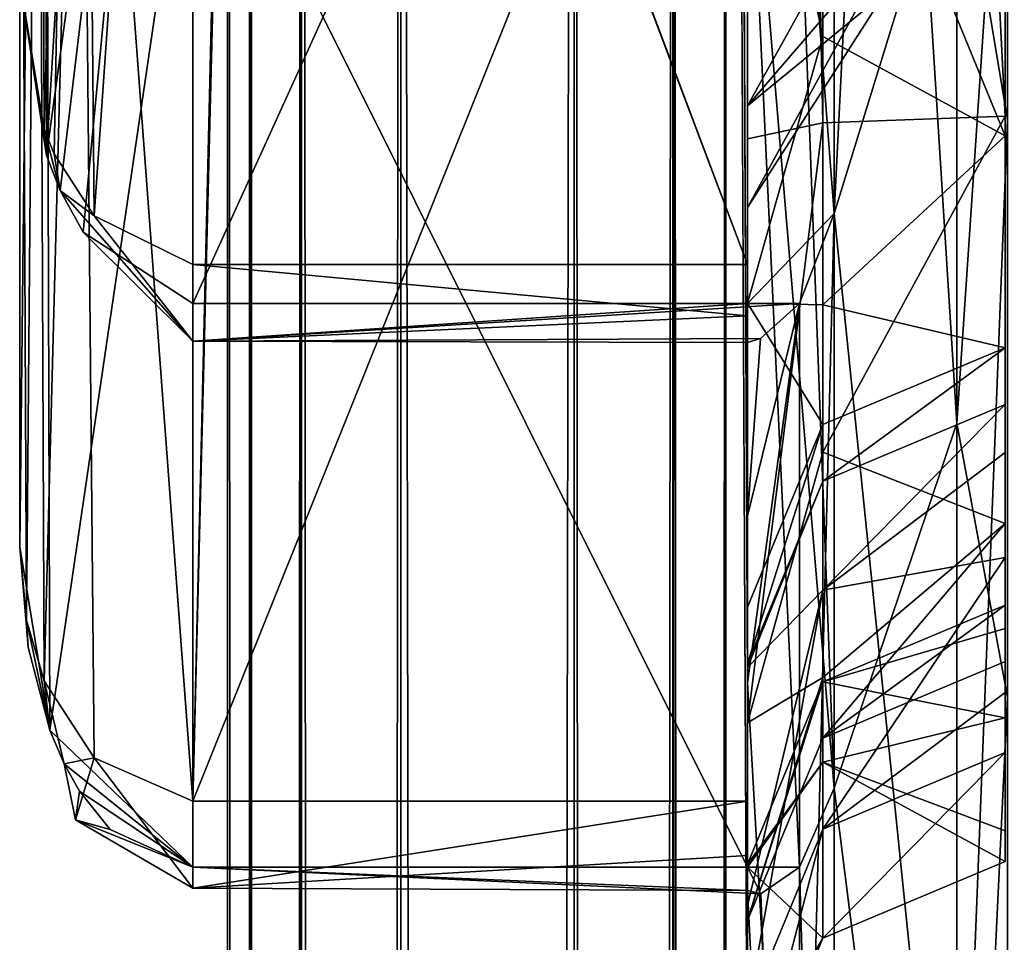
# Model space of a CAD drawing. Header units: millimetres. Extents: x -15 to 196, y -14 to 691.
# Tile 252 of 278: x 16.5 to 22.18, y 650.95 to 656.27. Entities that reach past the tile are written whole.
import ezdxf

# ---------------------------------------------------------------- set-up
doc = ezdxf.new("R2010")
doc.units = ezdxf.units.MM
doc.header["$LTSCALE"] = 41.718519
for name, color, linetype in [('1187', 7, 'CONTINUOUS'), ('1188', 7, 'CONTINUOUS'), ('1189', 7, 'CONTINUOUS'), ('1190', 7, 'CONTINUOUS'), ('1191', 7, 'CONTINUOUS'), ('1195', 7, 'CONTINUOUS'), ('1196', 7, 'CONTINUOUS'), ('1197', 7, 'CONTINUOUS'), ('1201', 7, 'CONTINUOUS'), ('1260', 7, 'CONTINUOUS'), ('1267', 7, 'CONTINUOUS'), ('127', 7, 'CONTINUOUS'), ('1270', 7, 'CONTINUOUS'), ('1271', 7, 'CONTINUOUS'), ('1274', 7, 'CONTINUOUS'), ('1275', 7, 'CONTINUOUS'), ('1278', 7, 'CONTINUOUS'), ('1279', 7, 'CONTINUOUS'), ('128', 7, 'CONTINUOUS'), ('1282', 7, 'CONTINUOUS'), ('1283', 7, 'CONTINUOUS'), ('1286', 7, 'CONTINUOUS'), ('1287', 7, 'CONTINUOUS'), ('129', 7, 'CONTINUOUS'), ('1303', 7, 'CONTINUOUS'), ('131', 7, 'CONTINUOUS'), ('1405', 7, 'CONTINUOUS'), ('1406', 7, 'CONTINUOUS'), ('1407', 7, 'CONTINUOUS'), ('1426', 7, 'CONTINUOUS'), ('666', 7, 'CONTINUOUS'), ('669', 7, 'CONTINUOUS'), ('670', 7, 'CONTINUOUS'), ('673', 7, 'CONTINUOUS'), ('674', 7, 'CONTINUOUS'), ('675', 7, 'CONTINUOUS')]:
    doc.layers.add(name, color=color, linetype=linetype)

msp = doc.modelspace()

# ---------------------------------------------------------------- linework, layer by layer
at = {"layer": '1187', "linetype": 'Continuous'}
for points in [[(20.7, 651.4476, -144.0471), (20.7, 651.7617, -143.9695), (17.5, 651.2605, -144.2663), (20.7, 651.4476, -144.0471)], [(17.5, 651.2605, -144.2663), (20.7, 651.7617, -143.9695), (17.5, 651.7617, -143.9695), (17.5, 651.2605, -144.2663)], [(20.7, 651.2468, -144.3009), (20.7, 651.4476, -144.0471), (17.5, 651.2605, -144.2663), (20.7, 651.2468, -144.3009)], [(20.7764, 651.2262, -144.5568), (20.7, 651.2468, -144.3009), (17.5, 651.3804, -144.8363), (20.7764, 651.2262, -144.5568)], [(20.7, 651.3804, -144.8363), (20.7764, 651.2262, -144.5568), (17.5, 651.3804, -144.8363), (20.7, 651.3804, -144.8363)], [(17.5, 651.3804, -144.8363), (20.7, 651.2468, -144.3009), (17.5, 651.2605, -144.2663), (17.5, 651.3804, -144.8363)], [(21, 651.3804, -144.8363), (20.7764, 651.2262, -144.5568), (20.7, 651.3804, -144.8363), (21, 651.3804, -144.8363)]]:
    msp.add_3dface(points, dxfattribs=at)
at = {"layer": '1188', "linetype": 'Continuous'}
for points in [[(21.2, 669.3014, -104.0965), (20.7, 661.67, -104.6799), (21.2, 655.1499, -107.3636), (21.2, 669.3014, -104.0965)], [(21.2, 665.2051, -150.9176), (21.2, 651.8359, -145.2427), (20.7, 665.2051, -150.9176), (21.2, 665.2051, -150.9176)], [(20.7, 665.2051, -150.9176), (21.2, 651.8359, -145.2427), (20.7, 657.7909, -149.0178), (20.7, 665.2051, -150.9176)], [(20.7, 661.67, -104.6799), (20.7, 654.6308, -107.6847), (21.2, 655.1499, -107.3636), (20.7, 661.67, -104.6799)], [(21, 651.3804, -144.8363), (20.7, 651.3804, -144.8363), (20.7, 657.7909, -149.0178), (21, 651.3804, -144.8363)], [(21.2, 651.8359, -145.2427), (21, 651.3804, -144.8363), (20.7, 657.7909, -149.0178), (21.2, 651.8359, -145.2427)], [(20.7, 654.6308, -107.6847), (21, 654.6308, -107.6847), (21.2, 655.1499, -107.3636), (20.7, 654.6308, -107.6847)], [(21, 654.6308, -107.6847), (21, 647.1731, -115.2989), (21.2, 655.1499, -107.3636), (21, 654.6308, -107.6847)], [(21.2, 655.1499, -107.3636), (21, 647.1731, -115.2989), (21.2, 645.6214, -118.3249), (21.2, 655.1499, -107.3636)], [(21.2, 644.3556, -132.7934), (21, 651.3804, -144.8363), (21.2, 651.8359, -145.2427), (21.2, 644.3556, -132.7934)], [(21, 645.3456, -136.0103), (21, 651.3804, -144.8363), (21.2, 644.3556, -132.7934), (21, 645.3456, -136.0103)]]:
    msp.add_3dface(points, dxfattribs=at)
at = {"layer": '1189', "linetype": 'Continuous'}
for points in [[(20.7, 654.8558, -108.6046), (20.7, 654.5599, -108.4736), (17.5, 654.8558, -108.6046), (20.7, 654.8558, -108.6046)], [(17.5, 654.8558, -108.6046), (20.7, 654.5599, -108.4736), (17.5, 654.4137, -108.2253), (17.5, 654.8558, -108.6046)], [(20.7757, 654.4299, -107.9344), (21, 654.6308, -107.6847), (17.5, 654.4137, -108.2253), (20.7757, 654.4299, -107.9344)], [(21, 654.6308, -107.6847), (20.7, 654.6308, -107.6847), (17.5, 654.4137, -108.2253), (21, 654.6308, -107.6847)], [(20.7, 654.6308, -107.6847), (17.5, 654.6308, -107.6847), (17.5, 654.4137, -108.2253), (20.7, 654.6308, -107.6847)], [(20.7, 654.5599, -108.4736), (20.7, 654.4062, -108.1888), (17.5, 654.4137, -108.2253), (20.7, 654.5599, -108.4736)], [(20.7, 654.4062, -108.1888), (20.7757, 654.4299, -107.9344), (17.5, 654.4137, -108.2253), (20.7, 654.4062, -108.1888)]]:
    msp.add_3dface(points, dxfattribs=at)
at = {"layer": '1190', "linetype": 'Continuous'}
for points in [[(20.7, 654.6308, -107.6847), (20.7, 661.67, -104.6799), (17.5, 654.6308, -107.6847), (20.7, 654.6308, -107.6847)], [(17.5, 654.6308, -107.6847), (20.7, 661.67, -104.6799), (17.5, 661.67, -104.6799), (17.5, 654.6308, -107.6847)], [(20.7, 651.3804, -144.8363), (17.5, 651.3804, -144.8363), (17.5, 657.7909, -149.0178), (20.7, 651.3804, -144.8363)], [(20.7, 657.7909, -149.0178), (20.7, 651.3804, -144.8363), (17.5, 657.7909, -149.0178), (20.7, 657.7909, -149.0178)]]:
    msp.add_3dface(points, dxfattribs=at)
at = {"layer": '1191', "linetype": 'Continuous'}
for points in [[(16.6547, 655.4846, -107.706), (16.634, 669.426, -104.6099), (16.5, 656.4974, -107.7444), (16.6547, 655.4846, -107.706)], [(17.5, 669.3014, -104.0965), (16.634, 669.426, -104.6099), (16.6547, 655.4846, -107.706), (17.5, 669.3014, -104.0965)], [(17.5, 661.67, -104.6799), (17.5, 669.3014, -104.0965), (16.6547, 655.4846, -107.706), (17.5, 661.67, -104.6799)], [(16.5, 653.2291, -145.1017), (16.5, 665.7979, -149.9599), (16.634, 665.4685, -150.4377), (16.5, 653.2291, -145.1017)], [(16.6737, 652.1717, -144.9557), (16.5, 653.2291, -145.1017), (16.634, 665.4685, -150.4377), (16.6737, 652.1717, -144.9557)], [(17.5, 657.7909, -149.0178), (16.6737, 652.1717, -144.9557), (16.634, 665.4685, -150.4377), (17.5, 657.7909, -149.0178)], [(17.5, 661.67, -104.6799), (16.6547, 655.4846, -107.706), (16.7341, 655.283, -107.7002), (17.5, 661.67, -104.6799)], [(16.8659, 655.0433, -107.6939), (17.5, 661.67, -104.6799), (16.7341, 655.283, -107.7002), (16.8659, 655.0433, -107.6939)], [(17.5, 654.6308, -107.6847), (17.5, 661.67, -104.6799), (16.8659, 655.0433, -107.6939), (17.5, 654.6308, -107.6847)], [(17.5, 657.7909, -149.0178), (17.5, 651.3804, -144.8363), (16.6737, 652.1717, -144.9557), (17.5, 657.7909, -149.0178)], [(16.548, 652.6488, -145.0235), (16.5, 653.2291, -145.1017), (16.6737, 652.1717, -144.9557), (16.548, 652.6488, -145.0235)], [(16.6737, 652.1717, -144.9557), (17.5, 651.3804, -144.8363), (16.7573, 651.9767, -144.9271), (16.6737, 652.1717, -144.9557)], [(16.7573, 651.9767, -144.9271), (17.5, 651.3804, -144.8363), (16.8455, 651.8194, -144.9036), (16.7573, 651.9767, -144.9271)], [(16.8455, 651.8194, -144.9036), (17.5, 651.3804, -144.8363), (17.0224, 651.5981, -144.87), (16.8455, 651.8194, -144.9036)]]:
    msp.add_3dface(points, dxfattribs=at)
at = {"layer": '1195', "linetype": 'Continuous'}
for points in [[(20.7, 654.8558, -108.6046), (17.5, 654.8558, -108.6046), (17.5, 663.3212, -109.3452), (20.7, 654.8558, -108.6046)], [(20.7, 654.8558, -108.6046), (17.5, 663.3212, -109.3452), (17.7, 662.8231, -109.3016), (20.7, 654.8558, -108.6046)], [(20.7, 662.8231, -109.3016), (20.7, 654.8558, -108.6046), (17.7, 662.8231, -109.3016), (20.7, 662.8231, -109.3016)]]:
    msp.add_3dface(points, dxfattribs=at)
at = {"layer": '1196', "linetype": 'Continuous'}
for points in [[(16.5, 656.4974, -107.7444), (16.6067, 663.9175, -108.8447), (16.6409, 655.6344, -108.1826), (16.5, 656.4974, -107.7444)], [(16.6067, 663.9175, -108.8447), (16.8518, 663.5796, -109.1284), (16.6409, 655.6344, -108.1826), (16.6067, 663.9175, -108.8447)], [(16.6409, 655.6344, -108.1826), (16.8518, 663.5796, -109.1284), (16.6981, 655.4948, -108.2564), (16.6409, 655.6344, -108.1826)], [(16.6981, 655.4948, -108.2564), (16.8518, 663.5796, -109.1284), (16.9294, 655.1363, -108.4497), (16.6981, 655.4948, -108.2564)], [(16.8518, 663.5796, -109.1284), (17.5, 663.3212, -109.3452), (16.9294, 655.1363, -108.4497), (16.8518, 663.5796, -109.1284)], [(17.5, 663.3212, -109.3452), (17.5, 654.8558, -108.6046), (16.9294, 655.1363, -108.4497), (17.5, 663.3212, -109.3452)]]:
    msp.add_3dface(points, dxfattribs=at)
at = {"layer": '1197', "linetype": 'Continuous'}
for points in [[(16.6547, 655.4846, -107.706), (16.5, 656.4974, -107.7444), (16.6409, 655.6344, -108.1826), (16.6547, 655.4846, -107.706)], [(16.7341, 655.283, -107.7002), (16.6547, 655.4846, -107.706), (16.6409, 655.6344, -108.1826), (16.7341, 655.283, -107.7002)], [(16.7341, 655.283, -107.7002), (16.6409, 655.6344, -108.1826), (16.6981, 655.4948, -108.2564), (16.7341, 655.283, -107.7002)], [(16.7341, 655.283, -107.7002), (16.6981, 655.4948, -108.2564), (16.9294, 655.1363, -108.4497), (16.7341, 655.283, -107.7002)], [(17.5, 654.4137, -108.2253), (16.8659, 655.0433, -107.6939), (16.7341, 655.283, -107.7002), (17.5, 654.4137, -108.2253)], [(17.5, 654.4137, -108.2253), (16.7341, 655.283, -107.7002), (16.9294, 655.1363, -108.4497), (17.5, 654.4137, -108.2253)], [(17.5, 654.8558, -108.6046), (17.5, 654.4137, -108.2253), (16.9294, 655.1363, -108.4497), (17.5, 654.8558, -108.6046)], [(17.5, 654.4137, -108.2253), (17.5, 654.6308, -107.6847), (16.8659, 655.0433, -107.6939), (17.5, 654.4137, -108.2253)]]:
    msp.add_3dface(points, dxfattribs=at)
at = {"layer": '1201', "linetype": 'Continuous'}
for points in [[(21.2, 669.3014, -104.0965), (21.2, 655.1499, -107.3636), (21.9071, 669.2759, -104.3882), (21.2, 669.3014, -104.0965)], [(21.2, 655.1499, -107.3636), (21.9071, 657.4455, -106.4743), (21.9071, 669.2759, -104.3882), (21.2, 655.1499, -107.3636)], [(21.2, 665.2051, -150.9176), (21.9071, 665.2306, -150.6258), (21.9071, 653.9422, -146.5172), (21.2, 665.2051, -150.9176)], [(21.2, 651.8359, -145.2427), (21.2, 665.2051, -150.9176), (21.9071, 653.9422, -146.5172), (21.2, 651.8359, -145.2427)], [(21.9071, 665.2306, -150.6258), (22.2, 658.2881, -148.1438), (21.9071, 653.9422, -146.5172), (21.9071, 665.2306, -150.6258)], [(22.2, 655.6925, -108.2043), (22.2, 658.8488, -106.6356), (21.9071, 657.4455, -106.4743), (22.2, 655.6925, -108.2043)], [(22.2, 658.2881, -148.1438), (22.2, 652.3614, -144.3736), (21.9071, 653.9422, -146.5172), (22.2, 658.2881, -148.1438)], [(21.2, 655.1499, -107.3636), (21.9071, 648.2431, -114.196), (21.9071, 657.4455, -106.4743), (21.2, 655.1499, -107.3636)], [(21.9071, 648.2431, -114.196), (22.2, 655.6925, -108.2043), (21.9071, 657.4455, -106.4743), (21.9071, 648.2431, -114.196)], [(22.2, 646.5739, -118.6407), (22.2, 655.6925, -108.2043), (21.9071, 648.2431, -114.196), (22.2, 646.5739, -118.6407)], [(21.2, 655.1499, -107.3636), (21.2, 645.6214, -118.3249), (21.9071, 648.2431, -114.196), (21.2, 655.1499, -107.3636)], [(21.2, 651.8359, -145.2427), (21.9071, 653.9422, -146.5172), (21.9071, 646.2205, -137.3148), (21.2, 651.8359, -145.2427)], [(21.9071, 653.9422, -146.5172), (22.2, 652.3614, -144.3736), (21.9071, 646.2205, -137.3148), (21.9071, 653.9422, -146.5172)], [(22.2, 652.3614, -144.3736), (22.2, 645.3019, -132.4451), (21.9071, 646.2205, -137.3148), (22.2, 652.3614, -144.3736)], [(21.2, 644.3556, -132.7934), (21.2, 651.8359, -145.2427), (21.9071, 646.2205, -137.3148), (21.2, 644.3556, -132.7934)]]:
    msp.add_3dface(points, dxfattribs=at)
at = {"layer": '1260', "linetype": 'Continuous'}
for points in [[(20.7, 655.5812, -141.8795), (20.7, 676.2522, -143.6879), (20.7, 659.9259, -138.4694), (20.7, 655.5812, -141.8795)], [(20.7, 656.7572, -137.3159), (20.7, 655.5812, -141.8795), (20.7, 659.9259, -138.4694), (20.7, 656.7572, -137.3159)], [(20.7, 655.1859, -132.8172), (20.7, 657.7687, -130.6516), (20.7, 658.4565, -122.7624), (20.7, 655.1859, -132.8172)], [(20.7, 656.2909, -120.1796), (20.7, 655.1859, -132.8172), (20.7, 658.4565, -122.7624), (20.7, 656.2909, -120.1796)], [(20.7, 658.2543, -111.3261), (20.7, 654.6337, -112.4677), (20.7, 657.4444, -117.011), (20.7, 658.2543, -111.3261)], [(20.7, 657.4444, -117.011), (20.7, 654.6337, -112.4677), (20.7, 656.2909, -120.1796), (20.7, 657.4444, -117.011)], [(20.7, 655.7708, -136.1403), (20.7, 655.5812, -141.8795), (20.7, 656.7572, -137.3159), (20.7, 655.7708, -136.1403)], [(20.7, 654.6337, -112.4677), (20.7, 655.1859, -132.8172), (20.7, 656.2909, -120.1796), (20.7, 654.6337, -112.4677)], [(20.7, 655.1859, -132.8172), (20.7, 655.5812, -141.8795), (20.7, 655.7708, -136.1403), (20.7, 655.1859, -132.8172)], [(20.7, 652.2139, -140.1266), (20.7, 655.5812, -141.8795), (20.7, 655.1859, -132.8172), (20.7, 652.2139, -140.1266)], [(20.7, 654.6337, -112.4677), (20.7, 652.2139, -140.1266), (20.7, 655.1859, -132.8172), (20.7, 654.6337, -112.4677)], [(20.7, 652.8808, -115.835), (20.7, 652.2139, -140.1266), (20.7, 654.6337, -112.4677), (20.7, 652.8808, -115.835)], [(20.7, 652.5549, -119.5609), (20.7, 652.2139, -140.1266), (20.7, 652.8808, -115.835), (20.7, 652.5549, -119.5609)], [(20.7, 651.3983, -132.7801), (20.7, 652.2139, -140.1266), (20.7, 652.5549, -119.5609), (20.7, 651.3983, -132.7801)], [(20.7, 652.5478, -119.5803), (20.7, 651.3983, -132.7801), (20.7, 652.5549, -119.5609), (20.7, 652.5478, -119.5803)], [(20.7, 651.3947, -132.7597), (20.7, 651.3983, -132.7801), (20.7, 652.5478, -119.5803), (20.7, 651.3947, -132.7597)], [(20.7, 652.5319, -119.5937), (20.7, 651.3947, -132.7597), (20.7, 652.5478, -119.5803), (20.7, 652.5319, -119.5937)], [(20.7, 651.3814, -132.7439), (20.7, 651.3947, -132.7597), (20.7, 652.5319, -119.5937), (20.7, 651.3814, -132.7439)], [(20.7, 651.1599, -120.7449), (20.7, 651.3814, -132.7439), (20.7, 652.5319, -119.5937), (20.7, 651.1599, -120.7449)], [(20.7, 651.0724, -136.506), (20.7, 652.2139, -140.1266), (20.7, 651.3983, -132.7801), (20.7, 651.0724, -136.506)], [(20.7, 650.2302, -131.3719), (20.7, 651.3814, -132.7439), (20.7, 651.1599, -120.7449), (20.7, 650.2302, -131.3719)], [(20.7, 650.5473, -122.4279), (20.7, 650.2302, -131.3719), (20.7, 651.1599, -120.7449), (20.7, 650.5473, -122.4279)]]:
    msp.add_3dface(points, dxfattribs=at)
at = {"layer": '1267', "linetype": 'Continuous'}
for points in [[(22.1869, 676.383, -142.1937), (21.1347, 676.3443, -142.6359), (22.1869, 655.7119, -140.3852), (22.1869, 676.383, -142.1937)], [(21.1347, 676.3443, -142.6359), (20.7, 676.2522, -143.6879), (21.1347, 655.6732, -140.8275), (21.1347, 676.3443, -142.6359)], [(22.1869, 655.7119, -140.3852), (21.1347, 676.3443, -142.6359), (21.1347, 655.6732, -140.8275), (22.1869, 655.7119, -140.3852)], [(20.7, 676.2522, -143.6879), (20.7, 655.5812, -141.8795), (21.1347, 655.6732, -140.8275), (20.7, 676.2522, -143.6879)]]:
    msp.add_3dface(points, dxfattribs=at)
at = {"layer": '127', "linetype": 'Continuous'}
msp.add_3dface([(20.7, 646.7139, -116.7194), (20.7, 652.4442, -109.6484), (20.7, 99.8642, -61.3039), (20.7, 646.7139, -116.7194)], dxfattribs=at)
at = {"layer": '1270', "linetype": 'Continuous'}
for points in [[(22.1869, 655.7119, -140.3852), (21.1347, 655.6732, -140.8275), (21.1347, 653.7743, -140.1363), (22.1869, 655.7119, -140.3852)], [(22.1869, 653.3629, -139.1624), (22.1869, 655.7119, -140.3852), (21.1347, 653.7743, -140.1363), (22.1869, 653.3629, -139.1624)], [(20.7, 655.5812, -141.8795), (20.7, 652.2139, -140.1266), (21.1347, 655.6732, -140.8275), (20.7, 655.5812, -141.8795)], [(21.1347, 655.6732, -140.8275), (20.7, 652.2139, -140.1266), (21.1347, 653.7743, -140.1363), (21.1347, 655.6732, -140.8275)], [(21.1347, 653.7743, -140.1363), (20.7, 652.2139, -140.1266), (21.1347, 652.4753, -138.5882), (21.1347, 653.7743, -140.1363)], [(22.1869, 653.3629, -139.1624), (21.1347, 653.7743, -140.1363), (21.1347, 652.4753, -138.5882), (22.1869, 653.3629, -139.1624)], [(22.1869, 652.5666, -136.6368), (22.1869, 653.3629, -139.1624), (21.1347, 652.1244, -136.5981), (22.1869, 652.5666, -136.6368)], [(22.1869, 653.3629, -139.1624), (21.1347, 652.4753, -138.5882), (21.1347, 652.1244, -136.5981), (22.1869, 653.3629, -139.1624)], [(20.7, 652.2139, -140.1266), (20.7, 651.0724, -136.506), (21.1347, 652.4753, -138.5882), (20.7, 652.2139, -140.1266)], [(21.1347, 652.4753, -138.5882), (20.7, 651.0724, -136.506), (21.1347, 652.1244, -136.5981), (21.1347, 652.4753, -138.5882)]]:
    msp.add_3dface(points, dxfattribs=at)
at = {"layer": '1271', "linetype": 'Continuous'}
for points in [[(22.1869, 652.5666, -136.6368), (21.1347, 652.1244, -136.5981), (22.1869, 652.8926, -132.9108), (22.1869, 652.5666, -136.6368)], [(22.1869, 652.8926, -132.9108), (21.1347, 652.1244, -136.5981), (21.1347, 652.4503, -132.8721), (22.1869, 652.8926, -132.9108)], [(20.7, 651.0724, -136.506), (20.7, 651.3983, -132.7801), (21.1347, 652.4503, -132.8721), (20.7, 651.0724, -136.506)], [(21.1347, 652.1244, -136.5981), (20.7, 651.0724, -136.506), (21.1347, 652.4503, -132.8721), (21.1347, 652.1244, -136.5981)]]:
    msp.add_3dface(points, dxfattribs=at)
at = {"layer": '1274', "linetype": 'Continuous'}
for points in [[(22.1869, 652.8926, -132.9108), (21.1347, 652.4503, -132.8721), (22.1869, 652.757, -132.132), (22.1869, 652.8926, -132.9108)], [(21.1347, 652.4503, -132.8721), (22.1869, 652.2418, -131.5152), (22.1869, 652.757, -132.132), (21.1347, 652.4503, -132.8721)], [(21.1347, 652.4503, -132.8721), (20.7, 651.3983, -132.7801), (21.1347, 651.9871, -131.8788), (21.1347, 652.4503, -132.8721)], [(22.1869, 652.2418, -131.5152), (21.1347, 652.4503, -132.8721), (21.1347, 651.9871, -131.8788), (22.1869, 652.2418, -131.5152)], [(20.7, 651.3983, -132.7801), (20.7, 651.3947, -132.7597), (21.1347, 651.9871, -131.8788), (20.7, 651.3983, -132.7801)], [(20.7, 651.3947, -132.7597), (20.7, 651.3814, -132.7439), (21.1347, 651.9871, -131.8788), (20.7, 651.3947, -132.7597)]]:
    msp.add_3dface(points, dxfattribs=at)
at = {"layer": '1275', "linetype": 'Continuous'}
for points in [[(22.1869, 652.2418, -131.5152), (21.1347, 651.9871, -131.8788), (22.1869, 651.5896, -130.7379), (22.1869, 652.2418, -131.5152)], [(21.1347, 651.9871, -131.8788), (20.7, 651.3814, -132.7439), (21.1347, 650.9712, -129.7001), (21.1347, 651.9871, -131.8788)], [(22.1869, 651.5896, -130.7379), (21.1347, 651.9871, -131.8788), (22.1869, 651.4134, -129.7388), (22.1869, 651.5896, -130.7379)], [(22.1869, 651.4134, -129.7388), (21.1347, 651.9871, -131.8788), (21.1347, 650.9712, -129.7001), (22.1869, 651.4134, -129.7388)], [(20.7, 651.3814, -132.7439), (20.7, 650.2302, -131.3719), (21.1347, 650.9712, -129.7001), (20.7, 651.3814, -132.7439)], [(20.7, 650.2302, -131.3719), (20.7, 649.9192, -129.608), (21.1347, 650.9712, -129.7001), (20.7, 650.2302, -131.3719)]]:
    msp.add_3dface(points, dxfattribs=at)
at = {"layer": '1278', "linetype": 'Continuous'}
for points in [[(22.1869, 651.4134, -129.7388), (21.1347, 650.9712, -129.7001), (22.1869, 652.0416, -122.5587), (22.1869, 651.4134, -129.7388)], [(22.1869, 652.0416, -122.5587), (21.1347, 650.9712, -129.7001), (21.1347, 651.5993, -122.52), (22.1869, 652.0416, -122.5587)], [(20.7, 649.9192, -129.608), (20.7, 650.5473, -122.4279), (21.1347, 651.5993, -122.52), (20.7, 649.9192, -129.608)], [(21.1347, 650.9712, -129.7001), (20.7, 649.9192, -129.608), (21.1347, 651.5993, -122.52), (21.1347, 650.9712, -129.7001)]]:
    msp.add_3dface(points, dxfattribs=at)
at = {"layer": '1279', "linetype": 'Continuous'}
for points in [[(22.1869, 652.3886, -121.6052), (21.1347, 651.5993, -122.52), (22.1869, 653.1658, -120.9531), (22.1869, 652.3886, -121.6052)], [(22.1869, 653.1658, -120.9531), (21.1347, 651.5993, -122.52), (21.1347, 652.9782, -120.5507), (22.1869, 653.1658, -120.9531)], [(20.7, 650.5473, -122.4279), (20.7, 651.1599, -120.7449), (21.1347, 652.9782, -120.5507), (20.7, 650.5473, -122.4279)], [(21.1347, 651.5993, -122.52), (20.7, 650.5473, -122.4279), (21.1347, 652.9782, -120.5507), (21.1347, 651.5993, -122.52)], [(20.7, 651.1599, -120.7449), (20.7, 652.5319, -119.5937), (21.1347, 652.9782, -120.5507), (20.7, 651.1599, -120.7449)], [(22.1869, 652.0416, -122.5587), (21.1347, 651.5993, -122.52), (22.1869, 652.3886, -121.6052), (22.1869, 652.0416, -122.5587)]]:
    msp.add_3dface(points, dxfattribs=at)
at = {"layer": '128', "linetype": 'Continuous'}
for points in [[(20.7, 653.4059, -108.8927), (20.7, 652.4442, -109.6484), (21, 654.6308, -107.6847), (20.7, 653.4059, -108.8927)], [(21, 654.6308, -107.6847), (20.7, 652.4442, -109.6484), (21, 647.1731, -115.2989), (21, 654.6308, -107.6847)], [(20.7757, 654.4299, -107.9344), (20.7, 653.4059, -108.8927), (21, 654.6308, -107.6847), (20.7757, 654.4299, -107.9344)], [(20.7, 654.4062, -108.1888), (20.7, 653.4059, -108.8927), (20.7757, 654.4299, -107.9344), (20.7, 654.4062, -108.1888)], [(20.7, 652.4442, -109.6484), (20.7, 646.7139, -116.7194), (21, 647.1731, -115.2989), (20.7, 652.4442, -109.6484)], [(21, 651.3804, -144.8363), (21, 645.3456, -136.0103), (20.7764, 651.2262, -144.5568), (21, 651.3804, -144.8363)], [(20.7764, 651.2262, -144.5568), (21, 645.3456, -136.0103), (20.7, 651.2468, -144.3009), (20.7764, 651.2262, -144.5568)], [(20.7, 651.2468, -144.3009), (21, 645.3456, -136.0103), (20.7, 650.384, -143.434), (20.7, 651.2468, -144.3009)]]:
    msp.add_3dface(points, dxfattribs=at)
at = {"layer": '1282', "linetype": 'Continuous'}
for points in [[(21.1347, 652.9782, -120.5507), (22.1869, 654.0491, -119.6916), (22.1869, 653.7725, -120.4463), (21.1347, 652.9782, -120.5507)], [(22.1869, 654.0491, -119.6916), (21.1347, 652.9782, -120.5507), (21.1347, 653.6069, -119.6529), (22.1869, 654.0491, -119.6916)], [(22.1869, 653.1658, -120.9531), (21.1347, 652.9782, -120.5507), (22.1869, 653.7725, -120.4463), (22.1869, 653.1658, -120.9531)], [(20.7, 652.5319, -119.5937), (20.7, 652.5478, -119.5803), (21.1347, 653.6069, -119.6529), (20.7, 652.5319, -119.5937)], [(21.1347, 652.9782, -120.5507), (20.7, 652.5319, -119.5937), (21.1347, 653.6069, -119.6529), (21.1347, 652.9782, -120.5507)], [(20.7, 652.5478, -119.5803), (20.7, 652.5549, -119.5609), (21.1347, 653.6069, -119.6529), (20.7, 652.5478, -119.5803)]]:
    msp.add_3dface(points, dxfattribs=at)
at = {"layer": '1283', "linetype": 'Continuous'}
for points in [[(22.1869, 654.0491, -119.6916), (21.1347, 653.6069, -119.6529), (22.1869, 654.3751, -115.9657), (22.1869, 654.0491, -119.6916)], [(22.1869, 654.3751, -115.9657), (21.1347, 653.6069, -119.6529), (21.1347, 653.9328, -115.927), (22.1869, 654.3751, -115.9657)], [(20.7, 652.5549, -119.5609), (20.7, 652.8808, -115.835), (21.1347, 653.9328, -115.927), (20.7, 652.5549, -119.5609)], [(21.1347, 653.6069, -119.6529), (20.7, 652.5549, -119.5609), (21.1347, 653.9328, -115.927), (21.1347, 653.6069, -119.6529)]]:
    msp.add_3dface(points, dxfattribs=at)
at = {"layer": '1286', "linetype": 'Continuous'}
for points in [[(20.7, 658.2543, -111.3261), (21.1347, 658.1622, -112.3781), (21.1347, 656.1721, -112.7291), (20.7, 658.2543, -111.3261)], [(20.7, 654.6337, -112.4677), (20.7, 658.2543, -111.3261), (21.1347, 656.1721, -112.7291), (20.7, 654.6337, -112.4677)], [(21.1347, 658.1622, -112.3781), (22.1869, 658.1235, -112.8204), (22.1869, 655.5979, -113.6167), (21.1347, 658.1622, -112.3781)], [(21.1347, 658.1622, -112.3781), (22.1869, 655.5979, -113.6167), (21.1347, 656.1721, -112.7291), (21.1347, 658.1622, -112.3781)], [(21.1347, 654.624, -114.028), (20.7, 654.6337, -112.4677), (21.1347, 656.1721, -112.7291), (21.1347, 654.624, -114.028)], [(22.1869, 655.5979, -113.6167), (21.1347, 654.624, -114.028), (21.1347, 656.1721, -112.7291), (22.1869, 655.5979, -113.6167)], [(22.1869, 655.5979, -113.6167), (22.1869, 654.3751, -115.9657), (21.1347, 654.624, -114.028), (22.1869, 655.5979, -113.6167)], [(20.7, 652.8808, -115.835), (20.7, 654.6337, -112.4677), (21.1347, 653.9328, -115.927), (20.7, 652.8808, -115.835)], [(21.1347, 653.9328, -115.927), (20.7, 654.6337, -112.4677), (21.1347, 654.624, -114.028), (21.1347, 653.9328, -115.927)], [(22.1869, 654.3751, -115.9657), (21.1347, 653.9328, -115.927), (21.1347, 654.624, -114.028), (22.1869, 654.3751, -115.9657)]]:
    msp.add_3dface(points, dxfattribs=at)
at = {"layer": '1287', "linetype": 'Continuous'}
for points in [[(20.7, 657.7687, -130.6516), (20.7, 655.1859, -132.8172), (22.0729, 657.6808, -132.7058), (20.7, 657.7687, -130.6516)], [(22.0729, 657.6808, -132.7058), (20.7, 655.1859, -132.8172), (22.1768, 657.4905, -133.7123), (22.0729, 657.6808, -132.7058)], [(20.7, 655.1859, -132.8172), (20.7, 655.7708, -136.1403), (22.1768, 657.4905, -133.7123), (20.7, 655.1859, -132.8172)], [(22.1768, 657.4905, -133.7123), (20.7, 655.7708, -136.1403), (21.708, 656.6003, -135.4443), (22.1768, 657.4905, -133.7123)]]:
    msp.add_3dface(points, dxfattribs=at)
at = {"layer": '129', "linetype": 'Continuous'}
for points in [[(20.7, 680.6361, -112.1149), (20.7, 652.4442, -109.6484), (20.7, 674.1856, -111.3748), (20.7, 680.6361, -112.1149)], [(20.7, 649.568, -142.5228), (20.7, 677.7599, -144.9893), (20.7, 660.3209, -143.6392), (20.7, 649.568, -142.5228)], [(20.7, 674.1856, -111.3748), (20.7, 652.4442, -109.6484), (20.7, 663.2275, -110.4161), (20.7, 674.1856, -111.3748)], [(20.7, 663.2275, -110.4161), (20.7, 652.4442, -109.6484), (20.7, 662.8881, -110.2394), (20.7, 663.2275, -110.4161)], [(20.7, 662.8881, -110.2394), (20.7, 652.4442, -109.6484), (20.7, 662.773, -109.8745), (20.7, 662.8881, -110.2394)], [(20.7, 662.773, -109.8745), (20.7, 652.4442, -109.6484), (20.7, 662.8231, -109.3016), (20.7, 662.773, -109.8745)], [(20.7, 662.8231, -109.3016), (20.7, 652.4442, -109.6484), (20.7, 654.8558, -108.6046), (20.7, 662.8231, -109.3016)], [(20.7, 650.384, -143.434), (20.7, 649.568, -142.5228), (20.7, 660.3209, -143.6392), (20.7, 650.384, -143.434)], [(20.7, 651.7617, -143.9695), (20.7, 650.384, -143.434), (20.7, 660.3209, -143.6392), (20.7, 651.7617, -143.9695)], [(20.7, 659.9559, -143.7543), (20.7, 651.7617, -143.9695), (20.7, 660.3209, -143.6392), (20.7, 659.9559, -143.7543)], [(20.7, 659.7792, -144.0937), (20.7, 651.7617, -143.9695), (20.7, 659.9559, -143.7543), (20.7, 659.7792, -144.0937)], [(20.7, 659.7291, -144.6666), (20.7, 651.7617, -143.9695), (20.7, 659.7792, -144.0937), (20.7, 659.7291, -144.6666)], [(20.7, 654.8558, -108.6046), (20.7, 652.4442, -109.6484), (20.7, 654.5599, -108.4736), (20.7, 654.8558, -108.6046)], [(20.7, 652.4442, -109.6484), (20.7, 654.4062, -108.1888), (20.7, 654.5599, -108.4736), (20.7, 652.4442, -109.6484)], [(20.7, 652.4442, -109.6484), (20.7, 653.4059, -108.8927), (20.7, 654.4062, -108.1888), (20.7, 652.4442, -109.6484)], [(20.7, 651.4476, -144.0471), (20.7, 650.384, -143.434), (20.7, 651.7617, -143.9695), (20.7, 651.4476, -144.0471)], [(20.7, 651.2468, -144.3009), (20.7, 650.384, -143.434), (20.7, 651.4476, -144.0471), (20.7, 651.2468, -144.3009)]]:
    msp.add_3dface(points, dxfattribs=at)
at = {"layer": '1303', "linetype": 'Continuous'}
for points in [[(20.7, 655.7708, -136.1403), (20.7, 656.7572, -137.3159), (21.6996, 657.576, -136.6289), (20.7, 655.7708, -136.1403)], [(21.708, 656.6003, -135.4443), (20.7, 655.7708, -136.1403), (21.6996, 657.576, -136.6289), (21.708, 656.6003, -135.4443)]]:
    msp.add_3dface(points, dxfattribs=at)
at = {"layer": '131', "linetype": 'Continuous'}
for points in [[(20.7, 652.4442, -109.6484), (20.7, 680.6361, -112.1149), (20.5689, 680.027, -111.5646), (20.7, 652.4442, -109.6484)], [(20.5689, 680.027, -111.5646), (20.2742, 679.5982, -111.2022), (20.5, 12, -53.0145), (20.5689, 680.027, -111.5646)], [(20.6487, 12, -53.2995), (20.5689, 680.027, -111.5646), (20.5, 12, -53.0145), (20.6487, 12, -53.2995)], [(20.7, 99.8642, -61.3039), (20.7, 652.4442, -109.6484), (20.5689, 680.027, -111.5646), (20.7, 99.8642, -61.3039)], [(20.5689, 680.027, -111.5646), (20.6487, 12, -53.2995), (20.7, 99.8642, -61.3039), (20.5689, 680.027, -111.5646)], [(20.2742, 679.5982, -111.2022), (19.7, 679.3463, -110.9982), (20.1438, 0.7796, -51.7353), (20.2742, 679.5982, -111.2022)], [(20.2742, 679.5982, -111.2022), (20.1438, 0.7796, -51.7353), (20.5, 12, -53.0145), (20.2742, 679.5982, -111.2022)], [(20.1438, 0.7796, -51.7353), (19.7, 679.3463, -110.9982), (19.7, 0.8299, -51.6357), (20.1438, 0.7796, -51.7353)]]:
    msp.add_3dface(points, dxfattribs=at)
at = {"layer": '1405', "linetype": 'Continuous'}
for points in [[(17.5, 651.7617, -143.9695), (17.7, 659.7291, -144.6666), (17.7, 660.2272, -144.7101), (17.5, 651.7617, -143.9695)], [(17.5, 660.2272, -144.7101), (17.5, 651.7617, -143.9695), (17.7, 660.2272, -144.7101), (17.5, 660.2272, -144.7101)], [(20.7, 651.7617, -143.9695), (20.7, 659.7291, -144.6666), (17.5, 651.7617, -143.9695), (20.7, 651.7617, -143.9695)], [(17.5, 651.7617, -143.9695), (20.7, 659.7291, -144.6666), (17.7, 659.7291, -144.6666), (17.5, 651.7617, -143.9695)]]:
    msp.add_3dface(points, dxfattribs=at)
at = {"layer": '1406', "linetype": 'Continuous'}
for points in [[(16.5, 661.1362, -145.7935), (16.5, 653.2291, -145.1017), (16.539, 652.8047, -144.7871), (16.5, 661.1362, -145.7935)], [(16.6067, 660.7277, -145.3065), (16.5, 661.1362, -145.7935), (16.539, 652.8047, -144.7871), (16.6067, 660.7277, -145.3065)], [(16.6409, 652.4553, -144.5203), (16.6067, 660.7277, -145.3065), (16.539, 652.8047, -144.7871), (16.6409, 652.4553, -144.5203)], [(16.8518, 660.444, -144.9685), (16.6067, 660.7277, -145.3065), (16.6409, 652.4553, -144.5203), (16.8518, 660.444, -144.9685)], [(16.9294, 652.0111, -144.1708), (16.8518, 660.444, -144.9685), (16.6409, 652.4553, -144.5203), (16.9294, 652.0111, -144.1708)], [(17.5, 651.7617, -143.9695), (17.5, 660.2272, -144.7101), (16.8518, 660.444, -144.9685), (17.5, 651.7617, -143.9695)], [(17.5, 651.7617, -143.9695), (16.8518, 660.444, -144.9685), (16.9294, 652.0111, -144.1708), (17.5, 651.7617, -143.9695)]]:
    msp.add_3dface(points, dxfattribs=at)
at = {"layer": '1407', "linetype": 'Continuous'}
msp.add_3dface([(16.5, 665.7979, -149.9599), (16.5, 653.2291, -145.1017), (16.5, 661.1362, -145.7935), (16.5, 665.7979, -149.9599)], dxfattribs=at)
at = {"layer": '1426', "linetype": 'Continuous'}
for points in [[(16.5, 653.2291, -145.1017), (16.548, 652.6488, -145.0235), (16.539, 652.8047, -144.7871), (16.5, 653.2291, -145.1017)], [(16.548, 652.6488, -145.0235), (16.6737, 652.1717, -144.9557), (16.539, 652.8047, -144.7871), (16.548, 652.6488, -145.0235)], [(16.6737, 652.1717, -144.9557), (16.6409, 652.4553, -144.5203), (16.539, 652.8047, -144.7871), (16.6737, 652.1717, -144.9557)], [(16.6737, 652.1717, -144.9557), (16.7573, 651.9767, -144.9271), (16.6409, 652.4553, -144.5203), (16.6737, 652.1717, -144.9557)], [(16.7573, 651.9767, -144.9271), (16.9294, 652.0111, -144.1708), (16.6409, 652.4553, -144.5203), (16.7573, 651.9767, -144.9271)], [(16.9294, 652.0111, -144.1708), (16.7573, 651.9767, -144.9271), (16.8229, 651.6538, -144.5954), (16.9294, 652.0111, -144.1708)], [(17.5, 651.2605, -144.2663), (16.9294, 652.0111, -144.1708), (16.8229, 651.6538, -144.5954), (17.5, 651.2605, -144.2663)], [(17.5, 651.2605, -144.2663), (17.5, 651.7617, -143.9695), (16.9294, 652.0111, -144.1708), (17.5, 651.2605, -144.2663)], [(16.7573, 651.9767, -144.9271), (16.8455, 651.8194, -144.9036), (16.8229, 651.6538, -144.5954), (16.7573, 651.9767, -144.9271)], [(16.8455, 651.8194, -144.9036), (17.0224, 651.5981, -144.87), (16.8229, 651.6538, -144.5954), (16.8455, 651.8194, -144.9036)], [(17.5, 651.3804, -144.8363), (17.5, 651.2605, -144.2663), (16.8229, 651.6538, -144.5954), (17.5, 651.3804, -144.8363)], [(17.0224, 651.5981, -144.87), (17.5, 651.3804, -144.8363), (16.8229, 651.6538, -144.5954), (17.0224, 651.5981, -144.87)]]:
    msp.add_3dface(points, dxfattribs=at)
at = {"layer": '666', "linetype": 'Continuous'}
for points in [[(17.7, 0.3443, -52.597), (17.7, 680.6361, -112.1149), (17.7, 18.3692, -57.6874), (17.7, 0.3443, -52.597)], [(17.7, 680.6361, -112.1149), (17.7, 660.0108, -117.3247), (17.7, 102.2426, -68.5387), (17.7, 680.6361, -112.1149)], [(17.7, 97.9863, -65.5583), (17.7, 680.6361, -112.1149), (17.7, 100.9724, -65.8182), (17.7, 97.9863, -65.5583)], [(17.7, 680.6361, -112.1149), (17.7, 97.9863, -65.5583), (17.7, 48.1518, -60.846), (17.7, 680.6361, -112.1149)], [(17.7, 100.9724, -65.8182), (17.7, 680.6361, -112.1149), (17.7, 102.2426, -68.5387), (17.7, 100.9724, -65.8182)], [(17.7, 48.1075, -60.8418), (17.7, 680.6361, -112.1149), (17.7, 48.1297, -60.8438), (17.7, 48.1075, -60.8418)], [(17.7, 680.6361, -112.1149), (17.7, 48.1075, -60.8418), (17.7, 18.3692, -57.6874), (17.7, 680.6361, -112.1149)], [(17.7, 48.1297, -60.8438), (17.7, 680.6361, -112.1149), (17.7, 48.1518, -60.846), (17.7, 48.1297, -60.8438)], [(17.7, 677.7599, -144.9893), (17.7, 54.4186, -90.454), (17.7, 673.0646, -137.7559), (17.7, 677.7599, -144.9893)], [(17.7, 673.0646, -137.7559), (17.7, 54.4186, -90.454), (17.7, 659.5258, -136.6368), (17.7, 673.0646, -137.7559)], [(17.7, 660.0108, -117.3247), (17.7, 659.9145, -117.3881), (17.7, 102.2426, -68.5387), (17.7, 660.0108, -117.3247)], [(17.7, 659.9145, -117.3881), (17.7, 659.8234, -117.4588), (17.7, 102.2426, -68.5387), (17.7, 659.9145, -117.3881)], [(17.7, 659.8234, -117.4588), (17.7, 658.6478, -118.4452), (17.7, 102.2426, -68.5387), (17.7, 659.8234, -117.4588)], [(17.7, 659.5258, -136.6368), (17.7, 54.4186, -90.454), (17.7, 658.1915, -136.1125), (17.7, 659.5258, -136.6368)], [(17.7, 658.6478, -118.4452), (17.7, 658.1235, -119.7796), (17.7, 102.2426, -68.5387), (17.7, 658.6478, -118.4452)], [(17.7, 658.1915, -136.1125), (17.7, 54.4186, -90.454), (17.7, 657.205, -134.9369), (17.7, 658.1915, -136.1125)], [(17.7, 657.0043, -133.3184), (17.7, 54.4186, -90.454), (17.7, 658.1235, -119.7796), (17.7, 657.0043, -133.3184)], [(17.7, 658.1235, -119.7796), (17.7, 54.4186, -90.454), (17.7, 83.7539, -87.019), (17.7, 658.1235, -119.7796)], [(17.7, 102.2426, -68.5387), (17.7, 658.1235, -119.7796), (17.7, 100.5218, -70.9962), (17.7, 102.2426, -68.5387)], [(17.7, 100.5218, -70.9962), (17.7, 658.1235, -119.7796), (17.7, 88.2255, -84.7195), (17.7, 100.5218, -70.9962)], [(17.7, 86.296, -86.4698), (17.7, 658.1235, -119.7796), (17.7, 83.7539, -87.019), (17.7, 86.296, -86.4698)], [(17.7, 658.1235, -119.7796), (17.7, 86.296, -86.4698), (17.7, 88.2255, -84.7195), (17.7, 658.1235, -119.7796)], [(17.7, 657.205, -134.9369), (17.7, 54.4186, -90.454), (17.7, 657.1343, -134.8458), (17.7, 657.205, -134.9369)], [(17.7, 657.1343, -134.8458), (17.7, 54.4186, -90.454), (17.7, 657.0709, -134.7495), (17.7, 657.1343, -134.8458)], [(17.7, 657.0709, -134.7495), (17.7, 54.4186, -90.454), (17.7, 657.0043, -133.3184), (17.7, 657.0709, -134.7495)]]:
    msp.add_3dface(points, dxfattribs=at)
at = {"layer": '669', "linetype": 'Continuous'}
for points in [[(17.8311, 680.027, -111.5647), (17.7, 680.6361, -112.1149), (17.995, 0.6886, -51.9155), (17.8311, 680.027, -111.5647)], [(17.7, 680.6361, -112.1149), (17.7, 0.3443, -52.597), (17.995, 0.6886, -51.9155), (17.7, 680.6361, -112.1149)], [(18.1258, 679.5982, -111.2022), (17.8311, 680.027, -111.5647), (17.995, 0.6886, -51.9155), (18.1258, 679.5982, -111.2022)], [(18.1258, 679.5982, -111.2022), (17.995, 0.6886, -51.9155), (18.7, 0.8299, -51.6357), (18.1258, 679.5982, -111.2022)], [(18.7, 679.3463, -110.9982), (18.1258, 679.5982, -111.2022), (18.7, 0.8299, -51.6357), (18.7, 679.3463, -110.9982)]]:
    msp.add_3dface(points, dxfattribs=at)
at = {"layer": '670', "linetype": 'Continuous'}
for points in [[(19.7, 679.3463, -110.9982), (18.7, 679.3463, -110.9982), (18.7, 0.8299, -51.6357), (19.7, 679.3463, -110.9982)], [(19.7, 0.8299, -51.6357), (19.7, 679.3463, -110.9982), (18.7, 0.8299, -51.6357), (19.7, 0.8299, -51.6357)]]:
    msp.add_3dface(points, dxfattribs=at)
at = {"layer": '673', "linetype": 'Continuous'}
for points in [[(17.7, 677.7599, -144.9893), (17.8311, 677.0646, -145.4254), (17.7, 54.4186, -90.454), (17.7, 677.7599, -144.9893)], [(17.7, 54.4186, -90.454), (17.8311, 677.0646, -145.4254), (17.8529, 55.2893, -91.0637), (17.7, 54.4186, -90.454)], [(17.8311, 677.0646, -145.4254), (18.1258, 676.5793, -145.7079), (17.8529, 55.2893, -91.0637), (17.8311, 677.0646, -145.4254)], [(18.1258, 676.5793, -145.7079), (18.1516, 55.7885, -91.4132), (17.8529, 55.2893, -91.0637), (18.1258, 676.5793, -145.7079)], [(18.1258, 676.5793, -145.7079), (18.7, 676.2958, -145.865), (18.1516, 55.7885, -91.4132), (18.1258, 676.5793, -145.7079)], [(18.7, 676.2958, -145.865), (18.7, 56.0569, -91.6011), (18.1516, 55.7885, -91.4132), (18.7, 676.2958, -145.865)]]:
    msp.add_3dface(points, dxfattribs=at)
at = {"layer": '674', "linetype": 'Continuous'}
for points in [[(18.7, 676.2958, -145.865), (19.7, 676.2958, -145.865), (19.7, 56.0569, -91.6011), (18.7, 676.2958, -145.865)], [(18.7, 56.0569, -91.6011), (18.7, 676.2958, -145.865), (19.7, 56.0569, -91.6011), (18.7, 56.0569, -91.6011)]]:
    msp.add_3dface(points, dxfattribs=at)
at = {"layer": '675', "linetype": 'Continuous'}
for points in [[(20.7, 677.7599, -144.9893), (20.7, 649.568, -142.5228), (20.5689, 677.0646, -145.4254), (20.7, 677.7599, -144.9893)], [(20.2742, 676.5793, -145.7079), (20.5689, 677.0646, -145.4254), (20.5471, 55.2892, -91.0636), (20.2742, 676.5793, -145.7079)], [(20.5471, 55.2892, -91.0636), (20.5689, 677.0646, -145.4254), (20.7, 649.568, -142.5228), (20.5471, 55.2892, -91.0636)], [(19.7, 676.2958, -145.865), (20.2742, 676.5793, -145.7079), (19.7, 56.0569, -91.6011), (19.7, 676.2958, -145.865)], [(20.2742, 676.5793, -145.7079), (20.248, 55.7889, -91.4135), (19.7, 56.0569, -91.6011), (20.2742, 676.5793, -145.7079)], [(20.2742, 676.5793, -145.7079), (20.5471, 55.2892, -91.0636), (20.248, 55.7889, -91.4135), (20.2742, 676.5793, -145.7079)]]:
    msp.add_3dface(points, dxfattribs=at)

doc.saveas('drawing.dxf')
